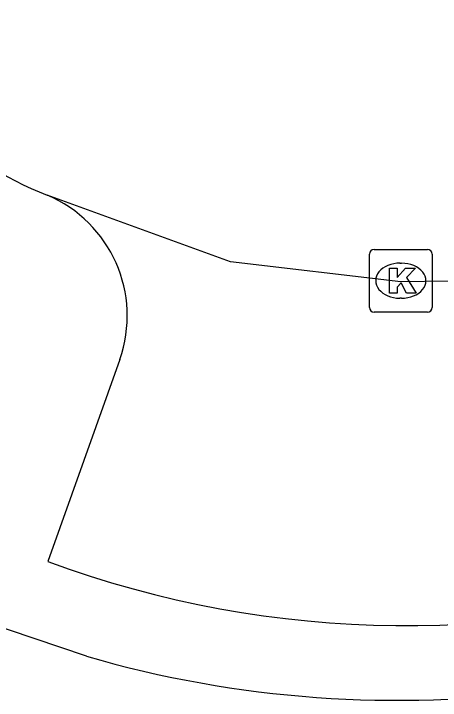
# Model space of a CAD drawing. Extents: x 159053 to 160041, y 380450 to 381422.
# Drawn here: x 159879.62 to 159886.43, y 381238.77 to 381249.73 of the extents above; entities that cross this region are included whole.
import ezdxf

# ---------------------------------------------------------------- set-up
doc = ezdxf.new("R2010")
doc.units = 0
for name, color, linetype in [('IMGEO_Kolk', 7, 'Continuous'), ('IMGEO_Rijbaan_lokaal_open', 7, 'Continuous'), ('IMGEO_Voetpad_open', 7, 'Continuous')]:
    doc.layers.add(name, color=color, linetype=linetype)

msp = doc.modelspace()

# ---------------------------------------------------------------- linework, layer by layer
at = {"layer": 'IMGEO_Kolk'}
for p, q in [((159885.375, 381245.966), (159886.227, 381245.966)), ((159885.3, 381245.04), (159885.3, 381245.892)), ((159886.301, 381245.892), (159886.301, 381245.04)), ((159885.788, 381245.746), (159885.813, 381245.746)), ((159885.811, 381245.186), (159885.786, 381245.186)), ((159886.227, 381244.966), (159885.375, 381244.966))]:
    msp.add_line(p, q, dxfattribs=at)
for points in [[(159885.375, 381245.966), (159886.227, 381245.966)], [(159885.3, 381245.04), (159885.3, 381245.892)], [(159886.301, 381245.892), (159886.301, 381245.04)], [(159885.621, 381245.666), (159885.744, 381245.666), (159885.744, 381245.515), (159885.874, 381245.666), (159886.038, 381245.666), (159885.892, 381245.515), (159886.045, 381245.266), (159885.893, 381245.266), (159885.808, 381245.43), (159885.744, 381245.363), (159885.744, 381245.266), (159885.621, 381245.266), (159885.621, 381245.666)], [(159886.227, 381244.966), (159885.375, 381244.966)]]:
    msp.add_lwpolyline(points, dxfattribs=at)
for centre, start, end in [((159885.377, 381245.89), 91.552, 178.448), ((159885.377, 381245.89), 91.552, 178.448), ((159886.225, 381245.89), 1.552, 88.448), ((159886.225, 381245.89), 1.552, 88.448), ((159885.377, 381245.042), 181.552, 268.448), ((159885.377, 381245.042), 181.552, 268.448), ((159886.225, 381245.042), 271.552, 358.448), ((159886.225, 381245.042), 271.552, 358.448)]:
    msp.add_arc(centre, 0.0765, start, end, dxfattribs=at)
for centre, major_axis, ratio, start_param, end_param in [((159885.787, 381245.466), (-0.387, 0.002), 0.722429, 4.712389, 7.853982), ((159885.812, 381245.466), (-0.39, 0.002), 0.717154, 1.570796, 4.712389)]:
    msp.add_ellipse(centre, major_axis=major_axis, ratio=ratio, start_param=start_param, end_param=end_param, dxfattribs=at)
at = {"layer": 'IMGEO_Rijbaan_lokaal_open'}
msp.add_lwpolyline([(159886.56, 381245.456), (159885.801, 381245.446), (159883.084, 381245.766), (159880.158, 381246.83)], dxfattribs=at)
msp.add_arc((159882.503, 381252.66), 6.284, 207.8344, 248.0888, dxfattribs=at)
at = {"layer": 'IMGEO_Voetpad_open'}
for points in [[(159881.315, 381244.208), (159880.17, 381240.983)], [(159880.787, 381239.473), (159876.256, 381240.999)]]:
    msp.add_lwpolyline(points, dxfattribs=at)
for centre, radius, start, end in [((159879.349, 381244.907), 2.086, 340.4295, 67.191), ((159885.898, 381256.524), 16.563, 249.7675, 288.9959), ((159885.733, 381256.554), 17.783, 253.8496, 277.9241)]:
    msp.add_arc(centre, radius, start, end, dxfattribs=at)

doc.saveas('drawing.dxf')
